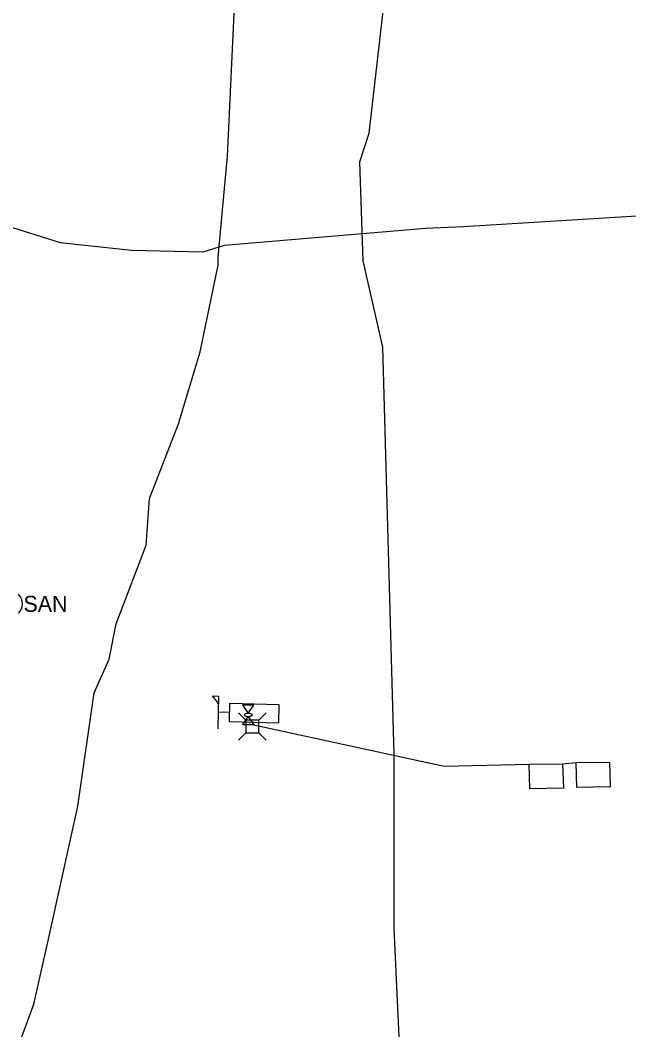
# Model space of a CAD drawing. Extents: x 596028 to 606371, y 330010 to 403088.
# Drawn here: x 601865.3 to 602011.9, y 355419.3 to 355662.4 of the extents above; entities that cross this region are included whole.
import ezdxf

# ---------------------------------------------------------------- set-up
doc = ezdxf.new("R2010")
doc.units = 0
for name, color, linetype in [('E_FTMS', 7, 'Continuous'), ('E_FTMS_Conduit', 7, 'Continuous'), ('E_FTMS_Loop', 7, 'Continuous'), ('E_UTL_AG', 7, 'Continuous'), ('E_UTL_E_Bold', 7, 'Continuous'), ('E_UTL_FO_UG_MWFN', 7, 'Continuous'), ('E_UTL_FO_UG_QWEST', 7, 'Continuous'), ('E_UTL_SAN_MH', 7, 'Continuous')]:
    doc.layers.add(name, color=color, linetype=linetype)

# ---------------------------------------------------------------- blocks, each defined once
blk = doc.blocks.new('MTR')
at = {"layer": 'E_UTL_AG'}
for points in [[(-11.4, 19.8), (11.4, 19.8), (0, 3.8)], [(-11.4, -19.8), (11.4, -19.8), (0, -3.8)]]:
    blk.add_lwpolyline(points, close=True, dxfattribs=at)
blk.add_ellipse((0, 0), major_axis=(7.62, 0), ratio=0.5, dxfattribs=at)
blk = doc.blocks.new('_U262')
at = {"layer": 'E_UTL_E_Bold', "xscale": 0.005080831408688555, "yscale": 0.005080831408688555}
blk.add_blockref('MTR', (0, 0), dxfattribs=at)

msp = doc.modelspace()

# ---------------------------------------------------------------- linework, layer by layer
at = {"layer": 'E_FTMS'}
for p, q in [((601913.06, 355499.66), (601912.87, 355491.76)), ((601915.72, 355495.71), (601912.97, 355495.78))]:
    msp.add_line(p, q, dxfattribs=at)
for points in [[(601913.02, 355497.84), (601911.61, 355499.7), (601913.06, 355499.66)], [(601915.66, 355493.46), (601915.78, 355497.96), (601927.59, 355497.66), (601927.47, 355493.16)]]:
    msp.add_lwpolyline(points, close=True, dxfattribs=at)
for points in [[(601919.63, 355493.85), (601917.88, 355495.61)], [(601922.73, 355493.85), (601919.63, 355493.85)], [(601919.63, 355493.85), (601919.63, 355490.76)], [(601922.73, 355493.85), (601924.48, 355495.61)], [(601922.73, 355490.76), (601922.73, 355493.85)], [(601919.63, 355490.76), (601917.88, 355489.01)], [(601919.63, 355490.76), (601922.73, 355490.76)], [(601922.73, 355490.76), (601924.48, 355489.01)]]:
    msp.add_lwpolyline(points, dxfattribs=at)
at = {"layer": 'E_FTMS_Conduit'}
for points in [[(602027.81, 354941.56), (602014.68, 354998.28), (602003.75, 355052.62), (601993.35, 355106.23), (601981.45, 355158.89), (601971.43, 355221.04), (601969.66, 355235.81), (601969.87, 355237.6), (601969.25, 355246.18), (601965.32, 355284.21), (601960.85, 355339.21), (601957.5, 355396.77), (601955.3, 355443.69), (601955.36, 355466.99), (601955.35, 355485.6), (601952.64, 355583.7), (601947.85, 355604.48), (601947.1, 355628.3), (601949.35, 355635.2), (601982.31, 355922.69), (602025.74, 356205), (602072.04, 356504.09)], [(601920.43, 355492.93), (601967.41, 355482.76), (601987.89, 355483.28)]]:
    msp.add_lwpolyline(points, dxfattribs=at)
at = {"layer": 'E_FTMS_Loop'}
for points in [[(601999.32, 355477.64), (601999.18, 355483.63), (602007.18, 355483.72), (602007.4, 355477.8), (601999.32, 355477.64)], [(601988.02, 355477.29), (601987.89, 355483.28), (601995.89, 355483.37), (601996.1, 355477.45), (601988.02, 355477.29)], [(601995.89, 355483.37), (601999.18, 355483.63)]]:
    msp.add_lwpolyline(points, dxfattribs=at)
at = {"layer": 'E_UTL_FO_UG_MWFN'}
msp.add_lwpolyline([(601794.88, 355632.14), (601837.9, 355623.28), (601856.19, 355614.73), (601874.89, 355608.89), (601892.06, 355607.01), (601909.33, 355606.68), (601914.5, 355608.22), (601962.87, 355612.38), (601972.01, 355612.74), (602106.49, 355621.05), (602119.36, 355619.75), (602129.87, 355620.27), (602147.51, 355619.13), (602166.23, 355615), (602179.37, 355612.18), (602191.04, 355610.14), (602193.93, 355609.3), (602214.34, 355613.33), (602226.59, 355621.13), (602232.55, 355627.64)], dxfattribs=at)
at = {"layer": 'E_UTL_FO_UG_QWEST'}
msp.add_lwpolyline([(601865.39, 355416.91), (601868.52, 355425.42), (601871.92, 355440.42), (601879.18, 355473.16), (601883.07, 355500.43), (601886.7, 355508.52), (601888.36, 355517.05), (601895.57, 355536), (601896.38, 355547.22), (601903.41, 355565.24), (601908.58, 355582.57), (601912.98, 355603.43), (601912.94, 355605.36), (601915.18, 355629.69), (601917.04, 355669.24)], dxfattribs=at)
at = {"layer": 'E_UTL_SAN_MH'}
for points in [[(601865.8, 355521.88), (601865.74, 355522.51), (601865.56, 355523.11), (601865.27, 355523.67), (601864.89, 355524.16)], [(601864.89, 355519.61), (601865.27, 355520.1), (601865.56, 355520.66), (601865.74, 355521.26), (601865.8, 355521.88)]]:
    msp.add_lwpolyline(points, dxfattribs=at)

# ---------------------------------------------------------------- block references
at = {"layer": 'E_UTL_E_Bold', "xscale": 23.622000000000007, "yscale": 23.622000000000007, "rotation": 179.99999999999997}
msp.add_blockref('_U262', (601920.2, 355495.11), dxfattribs=at)

# ---------------------------------------------------------------- texts
at = {"layer": 'E_UTL_SAN_MH'}
msp.add_text('SAN', height=3.849, dxfattribs=at).set_placement((601866.06, 355519.94))

doc.saveas('drawing.dxf')
